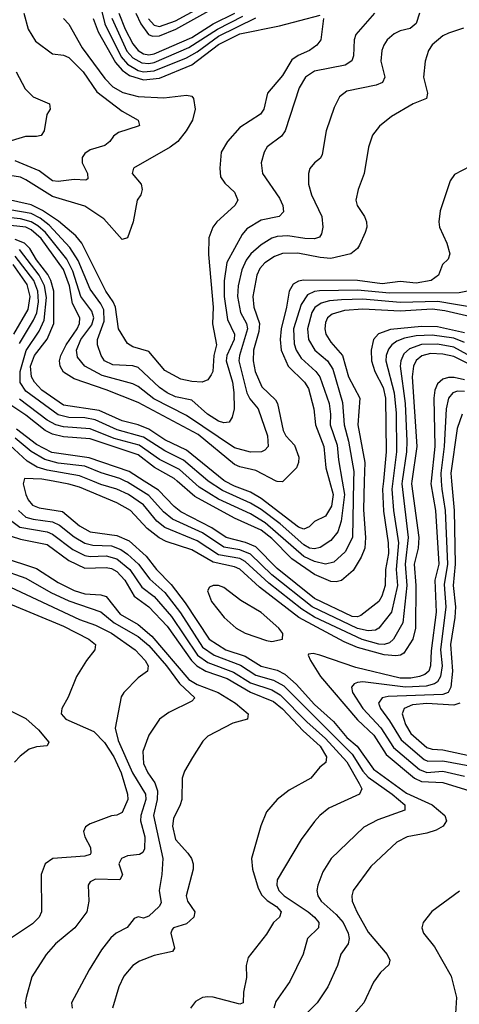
# Model space of a CAD drawing. Header units: inches. Extents: x 990535 to 1117859, y 769386 to 892122.
# Tile 975 of 1056: x 1066087 to 1067731, y 878044 to 881725. Entities that reach past the tile are written whole.
import ezdxf

# ---------------------------------------------------------------- set-up
doc = ezdxf.new("R2010")
doc.units = ezdxf.units.IN
doc.header["$MEASUREMENT"] = 0
doc.layers.add('B0867', color=7, linetype='Continuous')
doc.layers.add('B0868', color=7, linetype='Continuous')

msp = doc.modelspace()

# ---------------------------------------------------------------- linework, layer by layer
at = {"layer": 'B0867', "color": 5}
for points, elevation in [([(1066102.3, 880000), (1066099.8, 879990), (1066110.1, 879950), (1066118.2, 879930), (1066134.6, 879910), (1066160, 879900), (1066246.6, 879886.6), (1066310, 879833.1), (1066350, 879811), (1066450, 879797), (1066496.6, 879776.6), (1066559.4, 879719.4), (1066598.5, 879670), (1066653.8, 879613.8), (1066705.7, 879545.7), (1066796, 879410), (1066858.2, 879370), (1066930, 879345.8), (1066990, 879308.3), (1067050, 879293.8), (1067078.3, 879278.3), (1067121.1, 879241.1), (1067190, 879165), (1067261, 879101), (1067310, 879042), (1067348.9, 879008.9), (1067410, 878922.8), (1067533.9, 878833.9), (1067629.2, 878790), (1067676.8, 878750), (1067683.5, 878730), (1067670.2, 878710), (1067644.4, 878695.6), (1067610, 878684.3), (1067535.8, 878670), (1067497.6, 878650), (1067400, 878560), (1067334.2, 878470), (1067328.7, 878450), (1067330.8, 878430), (1067347.5, 878390), (1067390, 878314.3), (1067461.7, 878230), (1067470.8, 878210), (1067467.4, 878192.6), (1067436.5, 878163.5), (1067410, 878127.2), (1067373.5, 878050), (1067268.2, 877930)], 3580), ([(1067554, 880000), (1067552.6, 879990), (1067579.5, 879790), (1067576.7, 879750), (1067561.9, 879690), (1067568.4, 879610), (1067567.3, 879450), (1067556.7, 879410), (1067523.2, 879356.8), (1067510.9, 879349.1), (1067493.5, 879346.5), (1067450, 879350.5), (1067350, 879378.4), (1067299.9, 879399.9), (1067130.8, 879490.8), (1066983.9, 879603.9), (1066910, 879670.8), (1066890, 879680.3), (1066810, 879696.6), (1066730, 879743.1), (1066634.9, 879774.9), (1066608.4, 879788.4), (1066563.6, 879823.6), (1066501.3, 879890), (1066450, 879919.2), (1066310, 879977.4), (1066270, 879989.4), (1066212.2, 880000)], 3580), ([(1067517, 880000), (1067515.5, 879990), (1067540.1, 879790), (1067528, 879690), (1067535, 879610), (1067519.9, 879470), (1067485.2, 879410), (1067470, 879395.1), (1067450.6, 879389.4), (1067430, 879391.2), (1067367.8, 879407.8), (1067190, 879491.9), (1067141.5, 879521.5), (1067018.4, 879618.4), (1066930, 879700.1), (1066910, 879710.5), (1066830, 879724.7), (1066750, 879776.8), (1066630, 879827.1), (1066600.1, 879850), (1066550, 879911.4), (1066493.8, 879950), (1066450, 879970.4), (1066390, 879987.9), (1066360.2, 880000)], 3560), ([(1067482.8, 880000), (1067479.1, 879970), (1067485.1, 879890), (1067503.3, 879770), (1067494.6, 879670), (1067499.9, 879610), (1067477.8, 879510), (1067430, 879450.5), (1067417.3, 879442.7), (1067390, 879440.1), (1067350, 879449.6), (1067181, 879530), (1067030, 879650), (1066950, 879727.2), (1066910, 879743.1), (1066850, 879753), (1066770, 879806.4), (1066658.5, 879858.5), (1066625.2, 879885.2), (1066570, 879946.7), (1066490, 879995.8), (1066481.5, 880000)], 3540), ([(1067447.2, 880000), (1067444.2, 879970), (1067448.1, 879888.1), (1067465.1, 879770), (1067465.9, 879730), (1067454.6, 879670), (1067453.7, 879610), (1067441.5, 879570), (1067429.6, 879550), (1067362.7, 879497.3), (1067350, 879492.8), (1067330, 879494.7), (1067190, 879560.8), (1067050, 879673.1), (1066970, 879754.3), (1066931.2, 879771.2), (1066858.8, 879790), (1066805.8, 879825.8), (1066690, 879885.3), (1066665.1, 879905.1), (1066606.1, 879966.1), (1066552.2, 880000)], 3520), ([(1067375.7, 880000), (1067372.7, 879892.7), (1067380, 879790), (1067377.5, 879750), (1067363.8, 879716.2), (1067334.5, 879665.5), (1067290, 879629.1), (1067270, 879623.5), (1067250, 879624.7), (1067190, 879650.5), (1067105.2, 879710), (1067030, 879785.1), (1066990, 879816.6), (1066890, 879862), (1066742.3, 879942.3), (1066676.3, 880000)], 3480), ([(1067335.3, 880000), (1067331.7, 879790), (1067303.6, 879736.4), (1067262.3, 879697.7), (1067230, 879689.6), (1067190, 879699.6), (1067150, 879718.1), (1067004.5, 879844.5), (1066950, 879877.5), (1066830, 879932.7), (1066758.2, 879978.2), (1066733.6, 880000)], 3460), ([(1067292.6, 880000), (1067301, 879950), (1067289.6, 879850.4), (1067276.6, 879810), (1067250, 879777.8), (1067210, 879751.9), (1067190, 879747), (1067170.1, 879749.9), (1067150, 879761.6), (1067060.7, 879840.7), (1066990, 879894.2), (1066950, 879917.3), (1066845.4, 879965.4), (1066791.8, 880000)], 3440), ([(1067245.6, 880000), (1067259.3, 879950), (1067253.1, 879906.9), (1067230.3, 879869.7), (1067190, 879848.7), (1067170, 879829.9), (1067150, 879821), (1067130, 879827.9), (1066990, 879934.9), (1066950, 879958.4), (1066890, 879981), (1066854.4, 880000)], 3420), ([(1067072.1, 880000), (1067070, 879997.9), (1067050, 879998.2), (1067046.5, 880000)], 3380), ([(1067625.9, 880000), (1067624.9, 879990), (1067641.8, 879890), (1067653.9, 879690), (1067639.9, 879630), (1067644, 879510), (1067625.8, 879365.8), (1067623.4, 879310), (1067617.3, 879290), (1067602.2, 879277.8), (1067581.6, 879270), (1067550, 879264.1), (1067510, 879264.1), (1067343.8, 879303.8), (1067209.6, 879350), (1067184.7, 879355.3), (1067167.1, 879352.9), (1067166, 879350), (1067173.9, 879330), (1067212.4, 879270), (1067350, 879107.7), (1067410.8, 879050.8), (1067458, 878978), (1067564, 878890), (1067590, 878877.3), (1067670, 878873.7), (1067770, 878843)], 3620), ([(1067663.8, 880000), (1067665.2, 879970), (1067677.9, 879890), (1067686.5, 879690), (1067674.1, 879614.1), (1067680.4, 879530), (1067661.3, 879370), (1067666.4, 879310), (1067661.2, 879270), (1067649.9, 879250.1), (1067638, 879242), (1067606.6, 879233.4), (1067530, 879230), (1067370.7, 879249.3), (1067350, 879247.8), (1067337.8, 879242.2), (1067328.1, 879230), (1067331.8, 879210), (1067370.3, 879150), (1067437.9, 879077.9), (1067484.6, 879004.6), (1067581.7, 878921.7), (1067610, 878911.2), (1067670, 878915.7), (1067750, 878897.5)], 3640), ([(1067701.8, 880000), (1067712.4, 879890), (1067715, 879690), (1067707.6, 879610), (1067716.4, 879530), (1067714, 879490), (1067697.5, 879390), (1067706.1, 879290), (1067699.8, 879230), (1067689.6, 879210.4), (1067670, 879202.2), (1067465.1, 879194.9), (1067442.6, 879190), (1067428.8, 879170), (1067435.9, 879150), (1067470, 879104.5), (1067513.1, 879033.1), (1067599, 878959), (1067613, 878953), (1067670, 878955), (1067770, 878935.8)], 3660), ([(1066082.8, 879890), (1066110, 879865.7), (1066137.7, 879857.7), (1066210, 879847.8), (1066236, 879836), (1066290, 879792.2), (1066330, 879768.2), (1066360.7, 879760.7), (1066430, 879758.1), (1066464.6, 879744.6), (1066490, 879727.2), (1066530.6, 879690), (1066573.5, 879633.5), (1066630, 879583.3), (1066688.4, 879508.4), (1066770, 879379.8), (1066814.7, 879350), (1066912.6, 879312.6), (1066970, 879274.8), (1067036.1, 879256.1), (1067074.6, 879234.6), (1067330, 878979.1), (1067370, 878916.3), (1067390, 878893.6), (1067479.4, 878830), (1067527.5, 878790), (1067527.7, 878770), (1067425.9, 878734.1), (1067373.7, 878706.3), (1067252.1, 878590), (1067220.2, 878539.8), (1067201.9, 878490), (1067198.1, 878470), (1067201.3, 878450), (1067213.9, 878430), (1067270, 878380.5), (1067296.5, 878350), (1067315.2, 878310), (1067318.8, 878290), (1067315.2, 878270), (1067288.3, 878231.8), (1067275, 878190), (1067239.4, 878110), (1067199.7, 878050), (1067154.9, 878005.1)], 3560), ([(1066057.8, 879850), (1066087.6, 879827.6), (1066189.9, 879810.1), (1066210, 879802), (1066285, 879745), (1066330, 879722.1), (1066350, 879718), (1066410, 879720.7), (1066450, 879709.6), (1066498.8, 879670), (1066543.7, 879603.7), (1066590, 879568.4), (1066654.3, 879494.3), (1066751.5, 879350), (1066790, 879322.6), (1066886.6, 879286.6), (1066950, 879246.6), (1067030, 879219.8), (1067061.2, 879201.2), (1067160.2, 879100.2), (1067230, 879037.7), (1067310, 878951.3), (1067357, 878870), (1067366.9, 878850), (1067357.7, 878830), (1067242.9, 878777.1), (1067209.6, 878750.4), (1067190, 878727.7), (1067139.8, 878660.2), (1067049.7, 878510.3), (1067048.3, 878490), (1067055.6, 878470), (1067076, 878450), (1067166.2, 878390), (1067189.1, 878370), (1067205.3, 878350), (1067204.8, 878330), (1067162.8, 878290), (1067147.6, 878232.4), (1067096.8, 878130), (1067044.7, 878055.3), (1067037.9, 878030)], 3540), ([(1066054.6, 879794.6), (1066090, 879782.9), (1066190, 879763.7), (1066270, 879703.6), (1066330, 879674.2), (1066410, 879677.9), (1066430, 879673.6), (1066450, 879662.2), (1066480.4, 879630), (1066514.8, 879570), (1066570.3, 879530.3), (1066638.1, 879458.1), (1066729.5, 879330), (1066749.4, 879309.4), (1066783.4, 879290), (1066862.8, 879262.8), (1066950, 879211.4), (1067036.1, 879176.1), (1067070, 879148.6), (1067147, 879067), (1067211.1, 879010), (1067234.2, 878970), (1067231.2, 878948.8), (1067209.5, 878930.5), (1067175.8, 878890), (1067094.5, 878845.5), (1067050.1, 878809.9), (1067010, 878763.5), (1066988.4, 878711.6), (1066953.9, 878590), (1066957.2, 878550), (1066979, 878479), (1066992.8, 878452.8), (1067012.9, 878432.9), (1067047.3, 878410), (1067065.1, 878390), (1067058.8, 878370), (1067036.6, 878350), (1067010, 878306.6), (1066940.8, 878219.2), (1066934, 878190), (1066935, 878145), (1066924.2, 878090), (1066923.2, 878050), (1066910, 878044.6), (1066810, 878070.9), (1066790, 878072.5), (1066770.7, 878069.3), (1066744.5, 878055.5), (1066725.4, 878030)], 3520), ([(1066017.5, 879717.5), (1066150, 879673.7), (1066230, 879621.5), (1066290, 879591.7), (1066330, 879579.1), (1066390, 879575.5), (1066410, 879568.6), (1066462.4, 879502.4), (1066530, 879464.6), (1066580.9, 879420.9), (1066719.2, 879259.2), (1066750, 879240.4), (1066828.5, 879210), (1066893.4, 879170), (1066941.1, 879130), (1066938.9, 879110), (1066884.3, 879095.7), (1066790, 879047.2), (1066772.2, 879027.8), (1066733.2, 878966.8), (1066703.5, 878916.5), (1066693.8, 878890), (1066692.7, 878810), (1066687.3, 878790), (1066661.5, 878738.5), (1066657.8, 878710), (1066670, 878660.2), (1066715.2, 878610), (1066729.3, 878590), (1066736, 878570), (1066736, 878550), (1066709.5, 878450), (1066714.3, 878430), (1066742.1, 878390), (1066737.5, 878370), (1066710, 878345.3), (1066662.4, 878330), (1066656.4, 878323.6), (1066652.1, 878310), (1066665.7, 878254.3), (1066657.9, 878242.1), (1066590, 878226.6), (1066534.9, 878205.1), (1066510.1, 878189.9), (1066476.3, 878150), (1066457.3, 878110), (1066433.5, 878030)], 3480), ([(1066010, 879672.5), (1066110, 879637.9), (1066203.7, 879583.8), (1066270, 879552.7), (1066390, 879511.7), (1066440.4, 879470), (1066530, 879419.6), (1066570, 879386), (1066635.5, 879310), (1066684, 879244), (1066742.2, 879190), (1066730, 879177.2), (1066644.5, 879135.5), (1066610, 879110.8), (1066570, 879051.1), (1066546.7, 878990), (1066550, 878944), (1066566.5, 878910), (1066592.7, 878872.7), (1066602.4, 878842.4), (1066601.2, 878810), (1066587.7, 878750), (1066622.2, 878590), (1066618.9, 878530), (1066609, 878470), (1066615.9, 878424.1), (1066608.1, 878410), (1066570, 878373.4), (1066550, 878366), (1066530, 878370.8), (1066514.8, 878365.2), (1066489, 878331), (1066447.7, 878310), (1066427.6, 878292.4), (1066392.1, 878247.9), (1066346.2, 878173.8), (1066280.7, 878050), (1066283.2, 878030)], 3460), ([(1065990, 879632.8), (1066310, 879482.7), (1066370, 879461.9), (1066430, 879432.3), (1066518.8, 879370), (1066555.8, 879330), (1066567.2, 879310), (1066564.4, 879290), (1066530, 879265.4), (1066475.6, 879210), (1066466.4, 879193.6), (1066443.9, 879076.1), (1066455.6, 879030), (1066509.2, 878909.2), (1066556.8, 878830), (1066557.9, 878810), (1066540.1, 878750), (1066538.8, 878730), (1066554.4, 878670), (1066553.9, 878626.1), (1066547.6, 878612.4), (1066535.1, 878604.9), (1066490, 878599), (1066467.2, 878590), (1066457.8, 878570), (1066471.7, 878528.3), (1066461.6, 878510), (1066370, 878512.2), (1066350, 878501.7), (1066342.7, 878490), (1066345.6, 878430), (1066337.6, 878390), (1066293.4, 878330), (1066220.7, 878270), (1066186, 878230), (1066132.4, 878147.6), (1066110.7, 878070), (1066107, 878050), (1066109.6, 878029.6)], 3440), ([(1066043.6, 879543.6), (1066250, 879458.1), (1066345.2, 879410), (1066370.2, 879390), (1066368, 879370), (1066336.2, 879330), (1066299.2, 879270), (1066267.9, 879192.1), (1066243.9, 879150), (1066242.2, 879130), (1066259.7, 879110), (1066364.2, 879064.2), (1066403.7, 879023.7), (1066438.7, 878970), (1066466.8, 878910), (1066490.5, 878830), (1066491, 878810), (1066470, 878761.7), (1066450, 878750.9), (1066430, 878748.9), (1066350, 878718.9), (1066332.5, 878707.5), (1066325.9, 878690), (1066330.8, 878670), (1066351.5, 878630), (1066353.3, 878610), (1066350, 878604.4), (1066330, 878598.1), (1066210.5, 878590), (1066181.8, 878570), (1066166.7, 878530), (1066168.6, 878390), (1066159.4, 878370), (1066134.3, 878345.7), (1066052.7, 878290)], 3420), ([(1065993.5, 879170), (1066110, 879112.9), (1066157, 879070), (1066195.1, 879024.9), (1066189, 879011), (1066150, 879007.4), (1066122.2, 878997.8), (1066088, 878972), (1066067.5, 878950)], 3380), ([(1067732.9, 879170), (1067710, 879162.7), (1067610, 879169.4), (1067556.5, 879163.5), (1067524.2, 879150), (1067517.2, 879130), (1067529.5, 879090), (1067550, 879056.2), (1067610, 879003.8), (1067630, 878997.7), (1067670, 878995.8), (1067790, 878969.6)], 3680), ([(1067732.3, 878467.7), (1067628.5, 878391.5), (1067596.3, 878350), (1067591, 878330), (1067597.7, 878310), (1067638.8, 878258.8), (1067700.6, 878150), (1067721.1, 878070), (1067716.2, 878010)], 3620)]:
    msp.add_lwpolyline(points, dxfattribs=dict(at, elevation=elevation))
at = {"layer": 'B0867', "color": 5, "elevation": 3620}
msp.add_lwpolyline([(1066810.1, 879609.9), (1066796.5, 879603.5), (1066788.7, 879590), (1066804.1, 879550), (1066851, 879490), (1066896.3, 879450), (1066930, 879431.5), (1067010, 879404.3), (1067030, 879400.5), (1067070, 879409.5), (1067070.5, 879430), (1067055.5, 879450), (1066990, 879509.6), (1066914.3, 879554.3), (1066850, 879602.9), (1066830, 879609.5)], close=True, dxfattribs=at)
at = {"layer": 'B0868', "color": 5}
for points, elevation in [([(1066385.8, 881790), (1066404.6, 881710), (1066466.1, 881586.1), (1066490, 881559.1), (1066530, 881535.5), (1066550, 881530.6), (1066590, 881533.9), (1066710, 881583), (1066750, 881605), (1066830, 881663.3), (1066970, 881731.5)], 3340), ([(1066520.9, 881750), (1066540.2, 881710), (1066568.8, 881670), (1066584, 881664), (1066610, 881665.2), (1066670.6, 881690), (1066850.4, 881789.6)], 3420), ([(1066568.9, 881728.9), (1066590, 881704.7), (1066610, 881699.6), (1066670, 881721), (1066830.3, 881809.7)], 3440), ([(1067582.2, 881750), (1067569.4, 881710.6), (1067547.4, 881692.6), (1067510, 881683.8), (1067487.4, 881672.6), (1067461.6, 881650), (1067448.8, 881630), (1067441.2, 881610), (1067437, 881570), (1067452.9, 881510), (1067444, 881490), (1067419.9, 881480.1), (1067310, 881457.4), (1067283.2, 881436.8), (1067263.1, 881396.9), (1067233.5, 881310), (1067218.4, 881221.6), (1067212, 881208), (1067188.9, 881190), (1067171.8, 881168.2), (1067166.7, 881150), (1067166.4, 881110), (1067178.7, 881070), (1067217, 880990), (1067220.6, 880950), (1067215, 880925), (1067207.5, 880912.5), (1067190, 880905.6), (1067153.1, 880906.9), (1067090, 880917.5), (1067050, 880914.5), (1067030, 880908.2), (1066990, 880883.4), (1066950.7, 880849.3), (1066934, 880826), (1066918.1, 880790), (1066904.4, 880730), (1066901.4, 880690), (1066913.2, 880630), (1066934.8, 880590), (1066939.3, 880570), (1066908.6, 880470), (1066906.7, 880450), (1066936.9, 880330), (1066947.6, 880307.6), (1066979.1, 880270), (1067013.7, 880170), (1067015.8, 880130), (1067004.2, 880115.8), (1066990.6, 880109.4), (1066950, 880108.3), (1066890, 880124.4), (1066710, 880245.8), (1066587.9, 880307.9), (1066530, 880353.7), (1066510, 880363.3), (1066395.2, 880395.3), (1066330.4, 880430), (1066303, 880463), (1066299, 880490), (1066315.9, 880530), (1066356, 880584), (1066363.4, 880610), (1066356.1, 880636.1), (1066315.9, 880690), (1066285.3, 880785.3), (1066262.9, 880830), (1066183.2, 880930), (1066155.1, 880955.1), (1066130.2, 880970), (1066090, 880980.7), (1066030, 880987.1)], 3360), ([(1067413.5, 881750), (1067344.6, 881670), (1067338.3, 881650), (1067335.1, 881590), (1067328.9, 881571.1), (1067304.4, 881555.6), (1067190, 881533), (1067155.6, 881510), (1067131.8, 881470), (1067079.8, 881310), (1067065.8, 881290), (1067012.6, 881250), (1067001.1, 881230), (1066990.2, 881190), (1066995.5, 881150), (1067058.4, 881058.4), (1067070.9, 881030), (1067073.2, 881006.8), (1067057, 880990), (1066990, 880975.1), (1066936.2, 880943.8), (1066918.4, 880921.6), (1066862, 880818), (1066851, 880749), (1066851.4, 880690), (1066864.3, 880604.3), (1066889.7, 880549.7), (1066888.4, 880530), (1066861.2, 880470), (1066859.3, 880450), (1066882.3, 880370), (1066888.1, 880331.9), (1066888.6, 880270), (1066881, 880239), (1066870, 880221.1), (1066850, 880218.3), (1066830, 880224.7), (1066789.5, 880250), (1066730, 880302.2), (1066670, 880315.1), (1066638.6, 880330), (1066609.9, 880350), (1066530, 880425.1), (1066510, 880431.2), (1066434.5, 880434.5), (1066404.3, 880450), (1066391.4, 880470), (1066377.9, 880510), (1066378.1, 880530), (1066402.4, 880597.6), (1066401.1, 880641.1), (1066390, 880663.3), (1066350, 880717.4), (1066305.5, 880825.5), (1066273.9, 880873.9), (1066197.1, 880957.1), (1066162.8, 880982.8), (1066130, 881000.1), (1066050, 881013.7)], 3340), ([(1066102.2, 881750), (1066117.8, 881690), (1066145.3, 881645.3), (1066210, 881597.1), (1066250, 881592.8), (1066270, 881583.7), (1066324, 881530), (1066375.8, 881455.8), (1066470, 881383.5), (1066530.3, 881350), (1066534.6, 881330), (1066530, 881327), (1066456.7, 881303.3), (1066437.4, 881290), (1066424.2, 881270), (1066404.8, 881255.2), (1066350, 881238.5), (1066330, 881224.4), (1066319.8, 881210), (1066320.8, 881190), (1066340.6, 881150), (1066341.6, 881130), (1066334.4, 881125.6), (1066290, 881127.6), (1066230, 881119.7), (1066210, 881123.1), (1066160.1, 881160.1), (1066070, 881197.4)], 3260), ([(1066361.6, 881730), (1066379.9, 881679.9), (1066444.8, 881564.8), (1066470, 881536.1), (1066497, 881517), (1066550, 881500), (1066610, 881507), (1066730, 881556), (1066830, 881632.6), (1066910, 881671.9), (1067057.9, 881702.1), (1067210, 881741.5)], 3320), ([(1066457.9, 881750), (1066481.3, 881690), (1066510, 881634.8), (1066529.9, 881609.9), (1066550, 881597.1), (1066570, 881594.1), (1066590, 881598), (1066730, 881658.3), (1066810, 881709.6), (1066891.2, 881750)], 3380), ([(1067223.2, 881730), (1067212.9, 881650), (1067198, 881630), (1067170.4, 881609.6), (1067128.8, 881591.2), (1067105.1, 881574.9), (1067070, 881517), (1067014, 881450), (1066999.6, 881390), (1066987.9, 881372.1), (1066910, 881321.8), (1066863.9, 881270), (1066840.8, 881230), (1066834.8, 881170), (1066838, 881138), (1066854.3, 881114.3), (1066890, 881080.3), (1066902.4, 881050), (1066891.5, 881030), (1066824.1, 880970), (1066809.6, 880950), (1066794.4, 880910), (1066792.4, 880847.6), (1066810.8, 880650), (1066808.4, 880588.4), (1066822.4, 880510), (1066813.4, 880470), (1066809.5, 880410.5), (1066803.1, 880396.9), (1066790, 880378.9), (1066769.4, 880370.6), (1066730, 880372.2), (1066690, 880381.2), (1066630, 880413.4), (1066570, 880484.6), (1066510, 880501.9), (1066490, 880514.6), (1066456.1, 880570), (1066444.8, 880650), (1066436.4, 880670), (1066408.3, 880710), (1066319.4, 880890), (1066297.3, 880917.3), (1066231.9, 880971.9), (1066171.6, 881011.6), (1066130, 881032.5), (1065990, 881064)], 3320), ([(1066250, 881729.4), (1066270, 881708.7), (1066319.9, 881619.9), (1066404.9, 881504.9), (1066434.6, 881474.6), (1066472.3, 881452.3), (1066530, 881438), (1066626.4, 881433.6), (1066710, 881442.7), (1066730, 881439.6), (1066737.2, 881430), (1066743.1, 881390), (1066732.5, 881350), (1066709.6, 881310), (1066678.7, 881270), (1066650, 881249), (1066512.7, 881170), (1066507.9, 881150), (1066541.6, 881110), (1066545.2, 881090), (1066540.2, 881070), (1066526.5, 881050), (1066511.4, 880970), (1066490.1, 880909.9), (1066470, 880903.5), (1066401.1, 880981.1), (1066330, 881027.5), (1066210, 881064.1), (1066110, 881126.8), (1066090, 881135.8), (1066050, 881142.8)], 3280), ([(1066431.4, 881731.4), (1066488, 881608), (1066510, 881583), (1066543.9, 881563.9), (1066570, 881561.1), (1066590, 881565.4), (1066719, 881621), (1066826.2, 881690), (1066921.7, 881738.3)], 3360), ([(1067746.2, 881693.8), (1067690, 881675.2), (1067670, 881664.2), (1067629.5, 881630.5), (1067616.3, 881610), (1067603.4, 881570), (1067597.6, 881510), (1067611.5, 881450), (1067608, 881430), (1067558.4, 881410), (1067477.1, 881362.9), (1067432.8, 881327.2), (1067406.7, 881293.3), (1067390.9, 881249.1), (1067374.7, 881150), (1067353, 881090), (1067343.9, 881050), (1067349.1, 881030), (1067376.2, 880990), (1067384.1, 880970), (1067384.8, 880950), (1067379, 880930), (1067357.8, 880882.2), (1067350.5, 880869.5), (1067324.7, 880850), (1067250, 880831.8), (1067210, 880835.6), (1067127.3, 880852.7), (1067070, 880850.6), (1067040.3, 880839.7), (1067003.4, 880816.6), (1066984.8, 880795.2), (1066974.2, 880770), (1066958.8, 880690), (1066962.2, 880650), (1066983.4, 880590), (1066980.6, 880559.4), (1066961.5, 880490), (1066960.2, 880450), (1066967.1, 880410), (1066992.7, 880352.7), (1067044.1, 880304.1), (1067051.1, 880290), (1067071.8, 880190), (1067081.8, 880170), (1067114, 880134), (1067130.6, 880090), (1067130, 880070), (1067122.6, 880050), (1067072.1, 880000)], 3380), ([(1066073.4, 881530), (1066106.6, 881466.6), (1066136.5, 881436.5), (1066198, 881410), (1066200.3, 881390), (1066188.8, 881371.2), (1066178.5, 881310), (1066167.6, 881292.4), (1066150, 881287.9), (1066108.4, 881288.4), (1066030, 881264.5)], 3240), ([(1067770, 881175.9), (1067713.1, 881146.9), (1067696.8, 881123.2), (1067659, 881010), (1067654.3, 880970), (1067657.2, 880950), (1067685, 880890), (1067695, 880850), (1067689.1, 880830), (1067668.2, 880810), (1067653.2, 880770), (1067626.2, 880750), (1067570, 880740.3), (1067510, 880745.9), (1067442, 880738), (1067350, 880750), (1067148.2, 880751.8), (1067130, 880748.2), (1067110, 880736.7), (1067094.7, 880710), (1067084.9, 880650), (1067064.4, 880570), (1067060.6, 880530), (1067064.3, 880490), (1067091.4, 880430), (1067152.4, 880370), (1067166.6, 880346.6), (1067187.2, 880270), (1067193.4, 880210), (1067224.8, 880130), (1067231.9, 880050), (1067245.6, 880000)], 3420), ([(1067046.5, 880000), (1066970, 880039.7), (1066910, 880053.6), (1066890, 880062.8), (1066753.9, 880173.9), (1066530, 880294.5), (1066410, 880341.8), (1066290, 880382.1), (1066250, 880407.6), (1066237.8, 880430), (1066236.1, 880450), (1066241.1, 880470), (1066260.1, 880510), (1066301.1, 880570), (1066310.9, 880590), (1066312.1, 880610), (1066284.2, 880664.2), (1066272.6, 880730), (1066250, 880790.9), (1066167.2, 880907.2), (1066130, 880939.5), (1066109.2, 880949.2), (1066030, 880958.1)], 3380), ([(1066854.4, 880000), (1066850, 880002.4), (1066710, 880116.4), (1066630, 880154.9), (1066570, 880193.9), (1066530, 880210.5), (1066470, 880225.1), (1066384.2, 880264.2), (1066250, 880284.7), (1066170, 880339.6), (1066142.5, 880370), (1066131.3, 880390), (1066127.1, 880430), (1066141.7, 880470), (1066189.1, 880530.9), (1066214.9, 880590), (1066214.4, 880710), (1066203.5, 880750), (1066192.3, 880772.3), (1066150, 880827.2), (1066124, 880870), (1066105.1, 880890), (1066070, 880903)], 3420), ([(1066791.8, 880000), (1066790, 880001.1), (1066699, 880079), (1066630, 880113.4), (1066550, 880165), (1066451.6, 880191.6), (1066369.2, 880229.2), (1066330, 880236.4), (1066270, 880237.4), (1066230, 880248.5), (1066110, 880336.9), (1066088.8, 880368.8), (1066087.9, 880410), (1066111, 880489), (1066159.8, 880560.2), (1066178.2, 880601.8), (1066186.8, 880686.8), (1066179.7, 880730), (1066159.9, 880770), (1066086.3, 880866.3)], 3440), ([(1066085.6, 880514.4), (1066138.6, 880601.4), (1066150.5, 880629.5), (1066156.9, 880670), (1066154.7, 880710), (1066139.7, 880750), (1066070, 880840.9)], 3460), ([(1066065.3, 880550), (1066118.8, 880641.3), (1066126.2, 880690), (1066114.9, 880734.9), (1066062.4, 880810)], 3480), ([(1067768.2, 880711.8), (1067730, 880703.7), (1067470, 880703.1), (1067350, 880714.4), (1067208.2, 880711.8), (1067190, 880709.2), (1067163.5, 880696.5), (1067140.1, 880659.9), (1067111, 880570), (1067112.9, 880512.9), (1067120.7, 880490), (1067139.4, 880459.4), (1067193.8, 880410), (1067209.4, 880390), (1067244, 880290), (1067249.2, 880250), (1067247.7, 880210), (1067274.4, 880134.4), (1067279.2, 880079.2), (1067292.6, 880000)], 3440), ([(1067790, 880647.6), (1067651.2, 880671.2), (1067510, 880667.9), (1067370, 880680.1), (1067290, 880677.9), (1067245.9, 880674.1), (1067214.4, 880665.6), (1067190.7, 880649.3), (1067179.2, 880630), (1067162.8, 880570), (1067166.5, 880530), (1067190.1, 880490), (1067238.4, 880450), (1067258.1, 880418.1), (1067293.6, 880293.6), (1067300.1, 880210), (1067317.1, 880150), (1067335.9, 880035.9), (1067335.3, 880000)], 3460), ([(1067806.6, 880606.6), (1067676.8, 880636.8), (1067630, 880643.3), (1067510, 880635.9), (1067370, 880643.2), (1067302, 880638), (1067255.7, 880624.3), (1067238.5, 880610), (1067230, 880592.7), (1067227.9, 880570), (1067232.4, 880550), (1067250, 880519.1), (1067294.5, 880470), (1067316.2, 880390), (1067358.9, 880310), (1067351.5, 880210), (1067377.6, 880070), (1067375.7, 880000)], 3480), ([(1067750, 880555.1), (1067650, 880576.6), (1067590, 880578.5), (1067473.4, 880566.6), (1067429.4, 880550.6), (1067410.1, 880530), (1067401.4, 880490), (1067403.1, 880450), (1067415.4, 880410), (1067446.1, 880350), (1067455.5, 880310), (1067458, 880110), (1067447.2, 880000)], 3520), ([(1067750, 880518.4), (1067710, 880534.6), (1067630, 880546.4), (1067570, 880542.8), (1067526, 880534), (1067497.1, 880522.9), (1067478.8, 880510), (1067466.4, 880493.6), (1067457.4, 880470), (1067455.8, 880450), (1067488, 880330), (1067494.8, 880254.8), (1067496, 880110), (1067482.8, 880000)], 3540), ([(1067810, 880446.2), (1067710, 880501.2), (1067650, 880511.9), (1067590, 880511.4), (1067544.8, 880495.2), (1067523.8, 880476.2), (1067512, 880450), (1067509.3, 880430), (1067528.6, 880290), (1067534.8, 880150), (1067534, 880110), (1067517, 880000)], 3560), ([(1067990, 880326.5), (1067710, 880465.7), (1067670, 880474.5), (1067623.1, 880476.9), (1067591, 880469), (1067569.3, 880450.7), (1067559.7, 880430), (1067554.1, 880390), (1067572.4, 880130), (1067554, 880000)], 3580), ([(1067750, 880378.6), (1067711.9, 880388.1), (1067690, 880388), (1067670, 880381.3), (1067650, 880363.6), (1067640.1, 880339.9), (1067635.3, 880310), (1067639.4, 880130), (1067625.9, 880000)], 3620), ([(1066733.6, 880000), (1066684, 880044), (1066610, 880080.5), (1066534.1, 880134.1), (1066439.9, 880159.9), (1066350, 880195.6), (1066250, 880202.7), (1066221.5, 880210), (1066190, 880227.9), (1066086.3, 880306.3)], 3460), ([(1067750, 880335.2), (1067723.8, 880336.2), (1067706.9, 880330), (1067690.1, 880310), (1067681.3, 880270), (1067674, 880130), (1067662.3, 880030), (1067663.8, 880000)], 3640), ([(1066676.3, 880000), (1066664.9, 880010), (1066590.5, 880050.5), (1066530, 880098.2), (1066350, 880157.9), (1066250, 880166.3), (1066210, 880175.8), (1066182.5, 880190), (1066110, 880246.7), (1066050, 880286.3)], 3480), ([(1067742.2, 880250), (1067722.9, 880197.1), (1067698.9, 880030), (1067701.8, 880000)], 3660), ([(1066552.2, 880000), (1066495.6, 880035.6), (1066346.9, 880086.9), (1066207.1, 880107.1), (1066150, 880137.1), (1066074.9, 880194.9)], 3520), ([(1066481.5, 880000), (1066461, 880010), (1066391, 880031), (1066330, 880055.6), (1066230, 880066.9), (1066180.5, 880080.5), (1066130, 880111.2), (1066070, 880161.2)], 3540), ([(1066360.2, 880000), (1066310, 880020.4), (1066190, 880040.7), (1066152.4, 880052.4), (1066115.2, 880075.2), (1066050, 880134)], 3560), ([(1066212.2, 880000), (1066170, 880007.7), (1066104.9, 880010), (1066102.3, 880000)], 3580)]:
    msp.add_lwpolyline(points, dxfattribs=dict(at, elevation=elevation))

doc.saveas('drawing.dxf')
